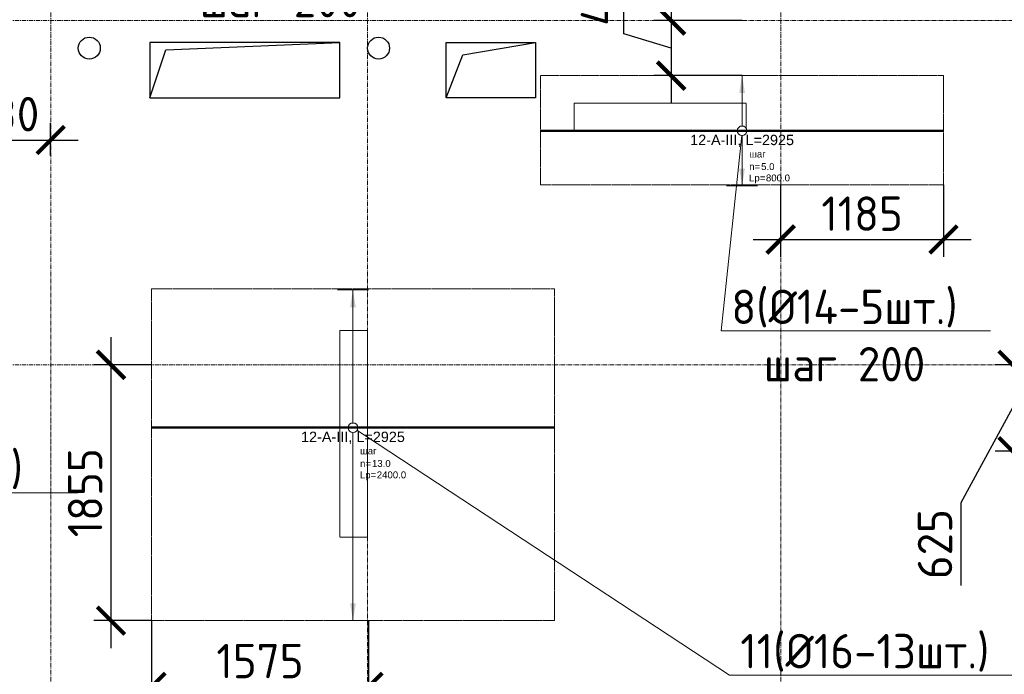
# Model space of a CAD drawing. Header units: millimetres. Extents: x -5898314 to 1055204, y -720802 to 1562611.
# Tile 295 of 362: x 34616 to 41764, y -42351 to -37598. Entities that reach past the tile are written whole.
import ezdxf
from ezdxf import colors
from ezdxf.entities.mleader import LeaderData, LeaderLine
from ezdxf.enums import TextEntityAlignment as Align
from ezdxf.math import Vec2, Vec3

# ---------------------------------------------------------------- set-up
doc = ezdxf.new("R2010")
doc.units = ezdxf.units.MM
doc.set_wipeout_variables(frame=1)
for name, pattern in [('01 Штриховая _4 мм_', [6, 3.5, -2.5]), ('______5', [1100, 800, -100, 100, -100]), ('DASHED', [7, 5, -2, 0]), ('GOST2.303 4', [7, 5, -2, 0]), ('осевая', [50.8, 31.75, -6.35, 6.35, -6.35])]:
    doc.linetypes.add(name, pattern=pattern)
for name, color, linetype, lineweight in [('907Сл Осевые', 1, 'Continuous', 0), ('Standard', 7, 'Continuous', 25), ('АрмСтер', 2, 'Continuous', 50), ('контур распр. стерхней', 2, 'GOST2.303 4', 20), ('Оси', 40, '______5', 18), ('Перекрытие ж_бетон', 1, 'Continuous', 30), ('подоснова', 151, 'Continuous', 5), ('РАЗМЕРЫ', 1, 'Continuous', 9)]:
    doc.layers.add(name, color=color, linetype=linetype, lineweight=lineweight)
doc.layers.add('АрмСтер_атрибуты', color=2, linetype='Continuous', lineweight=0, plot=False)
doc.layers.add('Колонна_ бетон', color=7, linetype='Continuous', lineweight=50, true_color=0xb4b496)
doc.styles.add('GOST-2.304_Type-B', font='GOST_Common.ttf')
doc.styles.get("Standard").update_dxf_attribs({"font": 'arial.ttf'})
doc.styles.add('Аннотативный', font='arial.ttf')
doc.dimstyles.new('СПДС', dxfattribs={"dimscale": 100, "dimtxt": 2.5, "dimasz": 2, "dimexe": 1.25, "dimexo": 0, "dimtad": 1, "dimdec": 0, "dimrnd": 5, "dimtxsty": 'GOST-2.304_Type-B', "dimblk": 'ARCHTICK', "dimcen": 2.5, "dimdle": 2, "dimclrd": 1, "dimclre": 1, "dimclrt": 1, "dimadec": 0, "dimazin": 2, "dimtfac": 0.75, "dimtdec": 0, "dimtmove": 1, "dimatfit": 3, "dimfxl": 1, "dimtfillclr": 256, "dimtolj": 1, "dimarcsym": 1})

# ---------------------------------------------------------------- blocks, each defined once
blk = doc.blocks.new('подложка стн 1-го этажа')
at = {"layer": 'Колонна_ бетон', "color": 252, "linetype": 'DASHED', "lineweight": 0, "ltscale": 0.5, "true_color": 0x939598, "transparency": 33554687}
for p, q in [((43343.4, 16511.8, -200), (43343.4, 16511.8, -200)), ((44593.4, 16511.8, -200), (43343.4, 16511.8, -200)), ((43343.4, 16511.8, -200), (43343.4, 16311.8, -200)), ((43343.4, 16511.8, -200), (43343.4, 16511.8, -200)), ((44593.4, 16511.8, -200), (43343.4, 16511.8, -200)), ((43343.4, 16511.8, -200), (43343.4, 16311.8, -200)), ((44593.4, 16511.8, -200), (44593.4, 16511.8, -200)), ((44593.4, 16311.8, -200), (44593.4, 16511.8, -200)), ((44593.4, 16511.8, -200), (44593.4, 16511.8, -200)), ((44593.4, 16311.8, -200), (44593.4, 16511.8, -200)), ((43343.4, 16311.8, -200), (43343.4, 16311.8, -200)), ((43343.4, 16311.8, -200), (44593.4, 16311.8, -200)), ((43343.4, 16311.8, -200), (43343.4, 16311.8, -200)), ((43343.4, 16311.8, -200), (44593.4, 16311.8, -200)), ((44593.4, 16311.8, -200), (44593.4, 16311.8, -200)), ((44593.4, 16311.8, -200), (44593.4, 16311.8, -200)), ((41643.8, 14861.8, -200), (41643.8, 14861.8, -200)), ((41643.8, 14861.8, -200), (41843.8, 14861.8, -200)), ((41643.8, 13361.8, -200), (41643.8, 14861.8, -200)), ((41643.8, 14861.8, -200), (41643.8, 14861.8, -200)), ((41643.8, 14861.8, -200), (41843.8, 14861.8, -200)), ((41643.8, 13361.8, -200), (41643.8, 14861.8, -200)), ((41843.8, 14861.8, -200), (41843.8, 14861.8, -200)), ((41843.8, 13361.8, -200), (41843.8, 14861.8, -200)), ((41843.8, 14861.8, -200), (41843.8, 14861.8, -200)), ((41843.8, 13361.8, -200), (41843.8, 14861.8, -200)), ((41843.8, 13361.8, -200), (41643.8, 13361.8, -200)), ((41643.8, 13361.8, -200), (41643.8, 13361.8, -200)), ((41843.8, 13361.8, -200), (41643.8, 13361.8, -200)), ((41643.8, 13361.8, -200), (41643.8, 13361.8, -200)), ((41843.8, 13361.8, -200), (41843.8, 13361.8, -200)), ((41843.8, 13361.8, -200), (41843.8, 13361.8, -200))]:
    blk.add_line(p, q, dxfattribs=at)
blk = doc.blocks.new('оси блок 2')
at = {"layer": 'Оси', "color": 16, "linetype": 'осевая', "lineweight": 0, "transparency": 33554687}
for p, q in [((-54204.7, -322543), (-54204.7, -347914.1)), ((-51904.7, -322543), (-51904.7, -347914.1)), ((-48904.7, -322543), (-48904.7, -347914.1)), ((-89822.3, -335301.3), (-37238.5, -335301.3)), ((-89822.3, -337801.3), (-37238.5, -337801.3))]:
    blk.add_line(p, q, dxfattribs=at)
blk = doc.blocks.new('_None')
blk = doc.blocks.new('*U1284')
at = {"layer": 'РАЗМЕРЫ'}
for p, q in [((112.5, 400), (-112.5, 400)), ((112.5, -400), (-112.5, -400))]:
    blk.add_line(p, q, dxfattribs=at)
at = {"layer": 'РАЗМЕРЫ', "ltscale": 15}
blk.add_line((0, -400), (0, 400), dxfattribs=at)
at = {"layer": 'РАЗМЕРЫ'}
for points in [[(0, 400), (20.9, 274.8), (-20.9, 274.8)], [(0, -400), (20.9, -274.8), (-20.9, -274.8)]]:
    blk.add_solid(points, dxfattribs=at)
at = {"layer": 'АрмСтер_атрибуты', "color": 215, "ltscale": 15, "style": 'Аннотативный'}
for s, p in [('шаг', (51.4, -194.2)), ('n=', (51.4, -285.1)), ('Lр=', (50.2, -367.8))]:
    blk.add_text(s, height=50, dxfattribs=at).set_placement(p)
at = {"layer": 'АрмСтер_атрибуты', "style": 'Аннотативный', "flags": 8}
blk.add_attdef('ПОЗ', (110, 29.6), '', height=75, dxfattribs=at)
at = {"layer": 'АрмСтер_атрибуты', "color": 215, "style": 'Аннотативный'}
for tag, p, flags in [('ШАГ', (190.9, -194.2), 10), ('КОЛ', (138, -285.1), 8), ('ШИРИНА', (172.9, -367.8), 8)]:
    blk.add_attdef(tag, p, '', height=50, dxfattribs=dict(at, flags=flags))
at = {"layer": 'АрмСтер_атрибуты', "flags": 9}
for tag, p in [('МАССА', (-1033.5, -410.5)), ('ОБОЗНАЧЕНИЕ', (-1033.5, -524.4))]:
    blk.add_attdef(tag, p, '', height=75, dxfattribs=at)
at = {"linetype": 'Continuous', "lineweight": 0}
blk.add_wipeout([(35, 0), (28.3, 20.6), (10.8, 33.3), (-10.8, 33.3), (-28.3, 20.6), (-35, 0), (-28.3, -20.6), (-10.8, -33.3), (10.8, -33.3), (28.3, -20.6)], dxfattribs=at)
at = {"color": 0, "linetype": 'ByBlock', "lineweight": -2, "ltscale": 100}
blk.add_line((-1462.5, 0), (1462.5, 0), dxfattribs=at)
at = {"layer": 'РАЗМЕРЫ'}
blk.add_circle((0, 0), 35, dxfattribs=at)
at = {"layer": 'АрмСтер_атрибуты', "style": 'Аннотативный', "flags": 8}
blk.add_attdef('НАИМЕНОВАНИЕ', text='', height=75, dxfattribs=at).set_placement((0, -29.3), align=Align.TOP_CENTER)
blk = doc.blocks.new('*U1281')
at = {"layer": 'РАЗМЕРЫ'}
for p, q in [((112.5, 1000), (-112.5, 1000)), ((112.5, -1400), (-112.5, -1400))]:
    blk.add_line(p, q, dxfattribs=at)
at = {"layer": 'РАЗМЕРЫ', "ltscale": 15}
blk.add_line((0, -1400), (0, 1000), dxfattribs=at)
at = {"layer": 'РАЗМЕРЫ'}
for points in [[(0, 1000), (20.9, 874.8), (-20.9, 874.8)], [(0, -1400), (20.9, -1274.8), (-20.9, -1274.8)]]:
    blk.add_solid(points, dxfattribs=at)
at = {"layer": 'АрмСтер_атрибуты', "color": 215, "ltscale": 15, "style": 'Аннотативный'}
for s, p in [('шаг', (51.4, -194.2)), ('n=', (51.4, -285.1)), ('Lр=', (50.2, -367.8))]:
    blk.add_text(s, height=50, dxfattribs=at).set_placement(p)
at = {"layer": 'АрмСтер_атрибуты', "flags": 9}
for tag, p in [('МАССА', (-1033.5, 389.5)), ('ОБОЗНАЧЕНИЕ', (-1033.5, 275.6))]:
    blk.add_attdef(tag, p, '', height=75, dxfattribs=at)
at = {"layer": 'АрмСтер_атрибуты', "style": 'Аннотативный', "flags": 8}
blk.add_attdef('ПОЗ', (110, 29.6), '', height=75, dxfattribs=at)
at = {"layer": 'АрмСтер_атрибуты', "color": 215, "style": 'Аннотативный'}
for tag, p, flags in [('ШАГ', (190.9, -194.2), 10), ('КОЛ', (138, -285.1), 8), ('ШИРИНА', (172.9, -367.8), 8)]:
    blk.add_attdef(tag, p, '', height=50, dxfattribs=dict(at, flags=flags))
at = {"linetype": 'Continuous', "lineweight": 0}
blk.add_wipeout([(35, 0), (28.3, 20.6), (10.8, 33.3), (-10.8, 33.3), (-28.3, 20.6), (-35, 0), (-28.3, -20.6), (-10.8, -33.3), (10.8, -33.3), (28.3, -20.6)], dxfattribs=at)
at = {"color": 0, "linetype": 'ByBlock', "lineweight": -2, "ltscale": 100}
blk.add_line((-1462.5, 0), (1462.5, 0), dxfattribs=at)
at = {"layer": 'РАЗМЕРЫ'}
blk.add_circle((0, 0), 35, dxfattribs=at)
at = {"layer": 'АрмСтер_атрибуты', "style": 'Аннотативный', "flags": 8}
blk.add_attdef('НАИМЕНОВАНИЕ', text='', height=75, dxfattribs=at).set_placement((0, -29.3), align=Align.TOP_CENTER)
blk = doc.blocks.new('_ArchTick')
at = {"color": 0, "linetype": 'ByBlock', "const_width": 0.15}
blk.add_lwpolyline([(-0.5, -0.5), (0.5, 0.5)], dxfattribs=at)
blk = doc.blocks.new('*D1410')
at = {"layer": '907Сл Осевые', "color": 1, "lineweight": -2, "transparency": 16777216}
for p, q in [((35572.7, -41961.3), (35572.7, -42567.5)), ((37147.7, -41960.2), (37147.7, -42567.5)), ((37347.7, -42442.5), (35372.7, -42442.5))]:
    blk.add_line(p, q, dxfattribs=at)
at = {"layer": 'DEFPOINTS', "color": 0, "lineweight": 0, "transparency": 16777216}
for p in [(35572.7, -41961.3), (37147.7, -41960.2), (35572.7, -42442.5)]:
    blk.add_point(p, dxfattribs=at)
at = {"layer": '907Сл Осевые', "color": 1, "lineweight": -2, "transparency": 16777216, "xscale": 200, "yscale": 200, "zscale": 200, "rotation": 180}
blk.add_blockref('_ArchTick', (35572.7, -42442.5), dxfattribs=at)
at = {"layer": '907Сл Осевые', "color": 1, "lineweight": -2, "transparency": 16777216, "xscale": 200, "yscale": 200, "zscale": 200}
blk.add_blockref('_ArchTick', (37147.7, -42442.5), dxfattribs=at)
at = {"layer": '907Сл Осевые', "color": 1, "lineweight": 0, "transparency": 16777216, "insert": (36360.2, -42255), "char_height": 250, "attachment_point": 5, "style": 'GOST-2.304_Type-B'}
blk.add_mtext('\\A1;1575', dxfattribs=at)
blk = doc.blocks.new('*D1369')
at = {"layer": '907Сл Осевые', "color": 1, "lineweight": -2, "transparency": 16777216}
for p, q in [((34159.5, -38699.9), (34159.5, -38346.5)), ((34840.4, -38584.1), (34840.4, -38346.5)), ((33959.5, -38471.5), (35040.4, -38471.5))]:
    blk.add_line(p, q, dxfattribs=at)
at = {"layer": 'DEFPOINTS', "color": 0, "lineweight": 0, "transparency": 16777216}
for p in [(34840.4, -38471.5), (34840.4, -38584.1, 200), (34159.5, -38699.9)]:
    blk.add_point(p, dxfattribs=at)
at = {"layer": '907Сл Осевые', "color": 1, "lineweight": -2, "transparency": 16777216, "xscale": 200, "yscale": 200, "zscale": 200, "rotation": 180}
blk.add_blockref('_ArchTick', (34159.5, -38471.5), dxfattribs=at)
at = {"layer": '907Сл Осевые', "color": 1, "lineweight": -2, "transparency": 16777216, "xscale": 200, "yscale": 200, "zscale": 200}
blk.add_blockref('_ArchTick', (34840.4, -38471.5), dxfattribs=at)
at = {"layer": '907Сл Осевые', "color": 1, "lineweight": 0, "transparency": 16777216, "insert": (34499.9, -38284), "char_height": 250, "attachment_point": 5, "style": 'GOST-2.304_Type-B'}
blk.add_mtext('\\A1;680', dxfattribs=at)
blk = doc.blocks.new('*D1370')
at = {"layer": '907Сл Осевые', "color": 1, "lineweight": -2, "transparency": 16777216}
for p, q in [((35278.2, -39904.3), (35278.2, -42161.3)), ((35572.7, -40104.3), (35153.2, -40104.3)), ((35572.7, -41961.3), (35153.2, -41961.3))]:
    blk.add_line(p, q, dxfattribs=at)
at = {"layer": 'DEFPOINTS', "color": 0, "lineweight": 0, "transparency": 16777216}
for p in [(35572.7, -40104.3, 200), (35278.2, -41961.3), (35572.7, -41961.3)]:
    blk.add_point(p, dxfattribs=at)
at = {"layer": '907Сл Осевые', "color": 1, "lineweight": -2, "transparency": 16777216, "xscale": 200, "yscale": 200, "zscale": 200}
for p, rotation in [((35278.2, -40104.3), 90), ((35278.2, -41961.3), 270)]:
    blk.add_blockref('_ArchTick', p, dxfattribs=dict(at, rotation=rotation))
at = {"layer": '907Сл Осевые', "color": 1, "lineweight": 0, "transparency": 16777216, "insert": (35090.7, -41032.8), "char_height": 250, "attachment_point": 5, "rotation": 90, "style": 'GOST-2.304_Type-B'}
blk.add_mtext('\\A1;1855', dxfattribs=at)
blk = doc.blocks.new('*D1413')
at = {"layer": '907Сл Осевые', "color": 1, "lineweight": -2, "transparency": 16777216}
for p, q in [((40140.4, -38795.9), (40140.4, -39318.8)), ((41323, -38795.9), (41323, -39318.8)), ((39940.4, -39193.8), (41523, -39193.8))]:
    blk.add_line(p, q, dxfattribs=at)
at = {"layer": 'DEFPOINTS', "color": 0, "lineweight": 0, "transparency": 16777216}
for p in [(40140.4, -38795.9, 200), (41323, -38795.9, 200), (41323, -39193.8)]:
    blk.add_point(p, dxfattribs=at)
at = {"layer": '907Сл Осевые', "color": 1, "lineweight": -2, "transparency": 16777216, "xscale": 200, "yscale": 200, "zscale": 200, "rotation": 180}
blk.add_blockref('_ArchTick', (40140.4, -39193.8), dxfattribs=at)
at = {"layer": '907Сл Осевые', "color": 1, "lineweight": -2, "transparency": 16777216, "xscale": 200, "yscale": 200, "zscale": 200}
blk.add_blockref('_ArchTick', (41323, -39193.8), dxfattribs=at)
at = {"layer": '907Сл Осевые', "color": 1, "lineweight": 0, "transparency": 16777216, "insert": (40731.7, -39006.3), "char_height": 250, "attachment_point": 5, "style": 'GOST-2.304_Type-B'}
blk.add_mtext('\\A1;1185', dxfattribs=at)
blk = doc.blocks.new('*D1414')
at = {"layer": '907Сл Осевые', "color": 1, "lineweight": -2, "transparency": 16777216}
for p, q in [((41823.4, -39904.3), (41823.4, -40930.5)), ((42152.3, -40104.3), (41698.4, -40104.3)), ((41823.4, -40417.4), (41448.4, -41105.8)), ((42152.3, -40730.5), (41698.4, -40730.5)), ((41448.4, -41105.8), (41448.4, -41705.8))]:
    blk.add_line(p, q, dxfattribs=at)
at = {"layer": 'DEFPOINTS', "color": 0, "lineweight": 0, "transparency": 16777216}
for p in [(42152.3, -40104.3, 200), (41823.4, -40730.5), (42152.3, -40730.5)]:
    blk.add_point(p, dxfattribs=at)
at = {"layer": '907Сл Осевые', "color": 1, "lineweight": -2, "transparency": 16777216, "xscale": 200, "yscale": 200, "zscale": 200}
for p, rotation in [((41823.4, -40104.3), 90), ((41823.4, -40730.5), 270)]:
    blk.add_blockref('_ArchTick', p, dxfattribs=dict(at, rotation=rotation))
at = {"layer": '907Сл Осевые', "color": 1, "lineweight": 0, "transparency": 16777216, "insert": (41260.9, -41405.8), "char_height": 250, "attachment_point": 5, "rotation": 90, "style": 'GOST-2.304_Type-B'}
blk.add_mtext('\\A1;625', dxfattribs=at)
blk = doc.blocks.new('*D1427')
at = {"layer": '907Сл Осевые', "color": 1, "lineweight": -2, "transparency": 16777216}
for p, q in [((39001.4, -37701.2), (39001.4, -37076.2)), ((39345.2, -37404.4), (39345.2, -38204.3)), ((39860.5, -37604.4), (39220.2, -37604.4)), ((39345.2, -37804.4), (39001.4, -37701.2)), ((39860.5, -38004.3), (39220.2, -38004.3))]:
    blk.add_line(p, q, dxfattribs=at)
at = {"layer": 'DEFPOINTS', "color": 0, "lineweight": 0, "transparency": 16777216}
for p in [(39860.5, -37604.4), (39345.2, -38004.3), (39860.5, -38004.3, 200)]:
    blk.add_point(p, dxfattribs=at)
at = {"layer": '907Сл Осевые', "color": 1, "lineweight": -2, "transparency": 16777216, "xscale": 200, "yscale": 200, "zscale": 200}
for p, rotation in [((39345.2, -37604.4), 90), ((39345.2, -38004.3), 270)]:
    blk.add_blockref('_ArchTick', p, dxfattribs=dict(at, rotation=rotation))
at = {"layer": '907Сл Осевые', "color": 1, "lineweight": 0, "transparency": 16777216, "insert": (38813.9, -37388.7), "char_height": 250, "attachment_point": 5, "rotation": 90, "style": 'GOST-2.304_Type-B'}
blk.add_mtext('\\A1;400', dxfattribs=at)

msp = doc.modelspace()

# ---------------------------------------------------------------- linework, layer by layer
at = {"layer": 'Standard', "color": 7, "linetype": 'Continuous', "lineweight": 25, "transparency": 33554687}
for points in [[(35560.87, -38164.44), (35676.32, -37816.38), (36940.87, -37764.44)], [(37710.87, -38164.44), (37833.69, -37853.6), (38360.87, -37764.44)]]:
    msp.add_lwpolyline(points, dxfattribs=at)
at = {"layer": 'контур распр. стерхней', "linetype": '01 Штриховая _4 мм_', "elevation": 200}
msp.add_lwpolyline([(41323.03, -38795.92), (38398.03, -38795.92), (38398.04, -38004.26), (41323.04, -38004.26)], close=True, dxfattribs=at)
at = {"layer": 'контур распр. стерхней', "linetype": '01 Штриховая _4 мм_'}
msp.add_lwpolyline([(38497.7, -41961.31), (35572.7, -41961.31), (35572.71, -39551.54), (38497.7, -39551.54)], close=True, dxfattribs=at)
at = {"layer": 'Перекрытие ж_бетон'}
for points in [[(35560.87, -38164.44), (36940.87, -38164.44), (36940.87, -37764.44), (35560.87, -37764.44), (35560.87, -38164.44)], [(37710.87, -37764.44), (38360.87, -37764.44), (38360.87, -38164.44), (37710.87, -38164.44), (37710.87, -37764.44)]]:
    msp.add_lwpolyline(points, close=True, dxfattribs=at)
for centre in [(35120.87, -37804.44), (37220.87, -37804.44)]:
    msp.add_circle(centre, 80, dxfattribs=at)

# ---------------------------------------------------------------- block references
msp.add_blockref('подложка стн 1-го этажа', (-4703.26, -54716.23, 560), dxfattribs=at)
at = {"layer": 'подоснова', "color": 6, "ltscale": 0.3}
msp.add_blockref('оси блок 2', (89045.38, 297696.88), dxfattribs=at)

# ---------------------------------------------------------------- dimensions: what is measured, and where the dimension line sits
at = {"layer": '907Сл Осевые', "lineweight": 0}
dim = msp.add_linear_dim(base=(34840.4, -38471.5), p1=(34159.47, -38699.95), p2=(34840.4, -38584.05, 200), dimstyle='СПДС', override={"dimtxt": 2.5}, dxfattribs=at)
dim.commit()
dim.dimension.update_dxf_attribs({"geometry": '*D1369', "text_midpoint": (34499.93, -38284)})
dim = msp.add_linear_dim(base=(41823.39, -40730.53), p1=(42152.32, -40104.26, 200), p2=(42152.32, -40730.53), angle=90, dimstyle='СПДС', override={"dimtxt": 2.5}, dxfattribs=at)
dim.commit()
dim.dimension.update_dxf_attribs({"geometry": '*D1414', "text_midpoint": (41448.39, -41168.25), "dimtype": 160})

# ---------------------------------------------------------------- leaders
at = {"layer": 'подоснова', "color": 6, "lineweight": 0, "ltscale": 0.3}
ml = msp.add_multileader_mtext('Standard', dxfattribs=at)
ml.set_content('7(%%C14-10шт.)\\Pшаг 200', color=6, style='GOST-2.304_Type-B')
ml.set_leader_properties(color=256, linetype='ByLayer', lineweight=15)
ml.set_arrow_properties(name='NONE')
ml.build(insert=Vec2(0, 0))
ml.multileader.update_dxf_attribs({"text_left_attachment_type": 6, "text_right_attachment_type": 6, "dogleg_length": 0.1, "arrow_head_size": 18})
ctx = ml.context
ctx.base_point, ctx.char_height, ctx.arrow_head_size, ctx.landing_gap_size, ctx.plane_origin = Vec3(35552.25, -37213.62, 43150), 250, 18, 20, Vec3(25262.09, -31889, 43150)
ctx.left_attachment, ctx.right_attachment, ctx.text_align_type = 6, 6, 1
notes = []
notes.append((ctx, [(0, (1, 1, 0), (35552.15, -37213.62, 43150), (1, 0), 0.1, [(0, [(35081.61, -35014.4, 43150)], 0, [])])]))
ctx.mtext.insert, ctx.mtext.alignment, ctx.mtext.flow_direction = Vec3(36509.18, -36913.62, 43150), 2, 5
ml = msp.add_multileader_mtext('Standard', dxfattribs=at)
ml.set_content('9(%%C14-7шт.)\\Pшаг 200', color=6, style='GOST-2.304_Type-B')
ml.set_leader_properties(color=256, linetype='ByLayer', lineweight=15)
ml.set_arrow_properties(name='NONE')
ml.build(insert=Vec2(0, 0))
ml.multileader.update_dxf_attribs({"text_left_attachment_type": 6, "text_right_attachment_type": 6, "dogleg_length": 0.1, "arrow_head_size": 18})
ctx = ml.context
ctx.base_point, ctx.char_height, ctx.arrow_head_size, ctx.landing_gap_size, ctx.plane_origin = Vec3(41667.35, -36975.63), 250, 18, 20, Vec3(32385.65, -31852.64)
ctx.left_attachment, ctx.right_attachment, ctx.text_align_type = 6, 6, 1
notes.append((ctx, [(0, (1, 1, 0), (41667.25, -36975.63), (1, 0), 0.1, [(0, [(39371.06, -35970.54)], 0, [])])]))
ctx.mtext.insert, ctx.mtext.alignment, ctx.mtext.flow_direction = Vec3(42562.35, -36675.63), 2, 5
ml = msp.add_multileader_mtext('Standard', dxfattribs=at)
ml.set_content('8(%%C14-5шт.)\\Pшаг 200', color=6, style='GOST-2.304_Type-B')
ml.set_leader_properties(color=256, linetype='ByLayer', lineweight=15)
ml.set_arrow_properties(name='NONE')
ml.build(insert=Vec2(0, 0))
ml.multileader.update_dxf_attribs({"text_left_attachment_type": 6, "text_right_attachment_type": 6, "dogleg_length": 0.1, "arrow_head_size": 18})
ctx = ml.context
ctx.base_point, ctx.char_height, ctx.arrow_head_size, ctx.landing_gap_size, ctx.plane_origin = Vec3(39709.2, -39857.89), 250, 18, 20, Vec3(30427.5, -34762.24)
ctx.left_attachment, ctx.right_attachment, ctx.text_align_type = 6, 6, 1
notes.append((ctx, [(0, (1, 1, 0), (39709.1, -39857.89), (1, 0), 0.1, [(0, [(39860.54, -38415.59)], 0, [])])]))
ctx.mtext.insert, ctx.mtext.alignment, ctx.mtext.flow_direction = Vec3(40604.2, -39557.89), 2, 5
at = {"layer": 'подоснова', "color": 5, "lineweight": 0, "ltscale": 0.3}
ml = msp.add_multileader_mtext('Standard', dxfattribs=at)
ml.set_content('11(%%C16-13шт.)\\Pшаг 200', color=5, style='GOST-2.304_Type-B')
ml.set_leader_properties(color=256, linetype='ByLayer', lineweight=15)
ml.set_arrow_properties(name='NONE')
ml.build(insert=Vec2(0, 0))
ml.multileader.update_dxf_attribs({"text_left_attachment_type": 6, "text_right_attachment_type": 6, "dogleg_length": 0.1, "arrow_head_size": 18})
ctx = ml.context
ctx.base_point, ctx.char_height, ctx.arrow_head_size, ctx.landing_gap_size, ctx.plane_origin = Vec3(39768.91, -42358.01, 43150), 250, 18, 20, Vec3(26894.67, -37626.47, 43150)
ctx.left_attachment, ctx.right_attachment, ctx.text_align_type = 6, 6, 1
notes.append((ctx, [(0, (1, 1, 0), (39768.81, -42358.01, 43150), (1, 0), 0.1, [(0, [(37035.21, -40560.17, 43150)], 0, [])])]))
ctx.mtext.insert, ctx.mtext.alignment, ctx.mtext.flow_direction = Vec3(40751.41, -42058.01, 43150), 2, 5
ml = msp.add_multileader_mtext('Standard', dxfattribs=at)
ml.set_content('11*(%%C16-32шт.)\\Pшаг 100', color=5, style='GOST-2.304_Type-B')
ml.set_leader_properties(color=256, linetype='ByLayer', lineweight=15)
ml.set_arrow_properties(name='NONE')
ml.build(insert=Vec2(0, 0))
ml.multileader.update_dxf_attribs({"text_left_attachment_type": 6, "text_right_attachment_type": 6, "dogleg_length": 0.1, "arrow_head_size": 18})
ctx = ml.context
ctx.base_point, ctx.char_height, ctx.arrow_head_size, ctx.landing_gap_size, ctx.plane_origin = Vec3(32539.62, -41032.51, 43150), 250, 18, 20, Vec3(21995, -36300.97, 43150)
ctx.left_attachment, ctx.right_attachment, ctx.text_align_type = 6, 6, 1
notes.append((ctx, [(0, (1, 1, 0), (32539.52, -41032.51, 43150), (1, 0), 0.1, [(0, [(30290.78, -40642.44, 43150)], 0, [])])]))
ctx.mtext.insert, ctx.mtext.alignment, ctx.mtext.flow_direction = Vec3(33632.73, -40732.51, 43150), 2, 5
for ctx, leaders in notes:
    for number, flags, end, landing, length, lines in leaders:
        leader = LeaderData()
        leader.index, (leader.has_last_leader_line, leader.has_dogleg_vector, leader.attachment_direction) = number, flags
        leader.last_leader_point, leader.dogleg_vector, leader.dogleg_length = Vec3(end), Vec3(landing), length
        for number, points, colour, breaks in lines:
            line = LeaderLine()
            line.index, line.vertices, line.color, line.breaks = number, Vec3.list(points), colors.encode_raw_color(colour), breaks
            leader.lines.append(line)
        ctx.leaders.append(leader)

# ---------------------------------------------------------------- next in the draw order: block references
at = {"layer": 'АрмСтер', "ltscale": 15}
ref = msp.add_blockref('*U1284', (39860.54, -38404.26, 200), dxfattribs=at)
ref.add_attrib('НАИМЕНОВАНИЕ', '12-A-III, L=2925', dxfattribs={"layer": 'АрмСтер_атрибуты', "height": 75, "style": 'Аннотативный', "flags": 8}).set_placement((39860.54, -38433.6, 200), align=Align.TOP_CENTER)
ref.add_attrib('КОЛ', '5.0', (39998.59, -38689.39, 200), dxfattribs={"layer": 'АрмСтер_атрибуты', "color": 215, "height": 50, "style": 'Аннотативный', "flags": 8})
ref.add_attrib('ШИРИНА', '800.0', (40033.42, -38772.06, 200), dxfattribs={"layer": 'АрмСтер_атрибуты', "color": 215, "height": 50, "style": 'Аннотативный', "flags": 8})
ref = msp.add_blockref('*U1281', (37035.21, -40560.17), dxfattribs=at)
ref.add_attrib('НАИМЕНОВАНИЕ', '12-A-III, L=2925', dxfattribs={"layer": 'АрмСтер_атрибуты', "height": 75, "style": 'Аннотативный', "flags": 8}).set_placement((37035.21, -40589.51), align=Align.TOP_CENTER)
ref.add_attrib('КОЛ', '13.0', (37173.25, -40845.3), dxfattribs={"layer": 'АрмСтер_атрибуты', "color": 215, "height": 50, "style": 'Аннотативный', "flags": 8})
ref.add_attrib('ШИРИНА', '2400.0', (37208.09, -40927.97), dxfattribs={"layer": 'АрмСтер_атрибуты', "color": 215, "height": 50, "style": 'Аннотативный', "flags": 8})

# ---------------------------------------------------------------- next in the draw order: dimensions: what is measured, and where the dimension line sits
at = {"layer": '907Сл Осевые', "color": 4, "lineweight": 0}
dim = msp.add_linear_dim(base=(39345.2, -38004.26), p1=(39860.54, -37604.44), p2=(39860.54, -38004.26, 200), angle=90, dimstyle='СПДС', override={"dimtxt": 2.5}, dxfattribs=at)
dim.commit()
dim.dimension.update_dxf_attribs({"geometry": '*D1427', "text_midpoint": (38813.95, -37638.73)})
at = {"layer": '907Сл Осевые', "lineweight": 0}
for base, p1, p2, picture, middle in [((41323.03, -39193.78), (40140.4, -38795.92, 200), (41323.03, -38795.92, 200), '*D1413', (40731.72, -39006.28)), ((35572.7, -42442.46), (37147.71, -41960.17), (35572.7, -41961.31), '*D1410', (36360.2, -42254.96))]:
    dim = msp.add_linear_dim(base=base, p1=p1, p2=p2, dimstyle='СПДС', override={"dimtxt": 2.5}, dxfattribs=at)
    dim.commit()
    dim.dimension.update_dxf_attribs({"geometry": picture, "text_midpoint": middle})
dim = msp.add_linear_dim(base=(35278.18, -41961.31), p1=(35572.7, -40104.26, 200), p2=(35572.7, -41961.31), angle=90, dimstyle='СПДС', override={"dimtxt": 2.5}, dxfattribs=at)
dim.commit()
dim.dimension.update_dxf_attribs({"geometry": '*D1370', "text_midpoint": (35090.68, -41032.79)})

doc.saveas('drawing.dxf')
